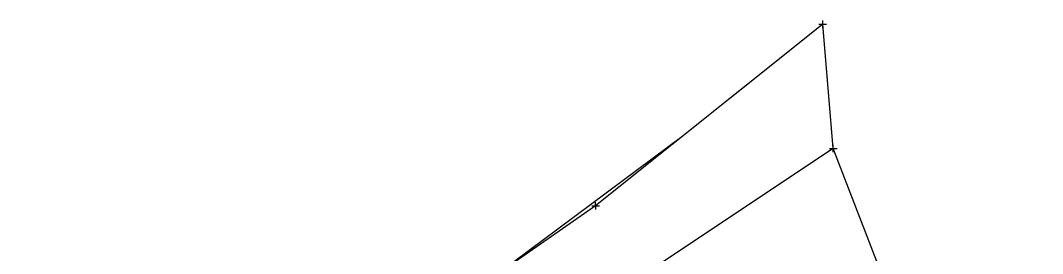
# Model space of a CAD drawing. Extents: x -1 to 1157254, y -1 to 2021979.
# Drawn here: x 1148159 to 1148330.6, y 2018132.4 to 2018171.6 of the extents above; entities that cross this region are included whole.
import ezdxf

# ---------------------------------------------------------------- set-up
doc = ezdxf.new("R2010")
doc.units = 0
for name, color, linetype in [('S_CTL_TABLE', 7, 'Continuous'), ('S_EDGE_BITUMINOUS_ANNOT', 7, 'Continuous'), ('S_GAS_PUMP_ISLAND_ANNOT', 7, 'Continuous')]:
    doc.layers.add(name, color=color, linetype=linetype)

msp = doc.modelspace()

# ---------------------------------------------------------------- linework, layer by layer
at = {"layer": 'S_CTL_TABLE'}
for p, q in [((1148293.7, 2018170.37), (1148293.69, 2018171.64)), ((1148293.06, 2018171), (1148294.33, 2018171)), ((1148293.69, 2018171), (1148293.69, 2018171)), ((1148294.82, 2018150.08), (1148296.1, 2018150.08)), ((1148295.46, 2018149.45), (1148295.46, 2018150.72)), ((1148295.46, 2018150.08), (1148295.46, 2018150.08)), ((1148255.56, 2018139.81), (1148255.55, 2018141.08)), ((1148254.92, 2018140.44), (1148256.19, 2018140.44)), ((1148255.55, 2018140.44), (1148255.55, 2018140.44))]:
    msp.add_line(p, q, dxfattribs=at)
at = {"layer": 'S_EDGE_BITUMINOUS_ANNOT'}
for points in [[(1148293.69, 2018171), (1148255.55, 2018140.44), (1148216.74, 2018113.36), (1148196.41, 2018096.72)], [(1148295.46, 2018150.08), (1148264.25, 2018129.29), (1148225, 2018102.21), (1148208.92, 2018083.75)]]:
    msp.add_lwpolyline(points, dxfattribs=at)
at = {"layer": 'S_GAS_PUMP_ISLAND_ANNOT'}
msp.add_lwpolyline([(1148347.12, 2018114.81), (1148303.73, 2018128.6), (1148295.46, 2018150.08), (1148293.69, 2018171), (1148285.89, 2018164.75), (1148278.09, 2018158.5), (1148270.28, 2018152.25), (1148239.15, 2018129), (1148230.95, 2018123.28), (1148222.75, 2018117.56), (1148216.74, 2018113.36), (1148209, 2018107.03), (1148201.27, 2018100.7), (1148196.41, 2018096.72), (1148208.92, 2018083.75), (1148221.73, 2018067.95), (1148222.55, 2018023.54), (1148214.63, 2018017.43), (1148179.03, 2018020), (1148173.15, 2018024.65), (1148161.29, 2018015.09), (1148163.23, 2018012.26), (1148167.87, 2018006.85), (1148146.07, 2017963.99)], dxfattribs=at)

doc.saveas('drawing.dxf')
